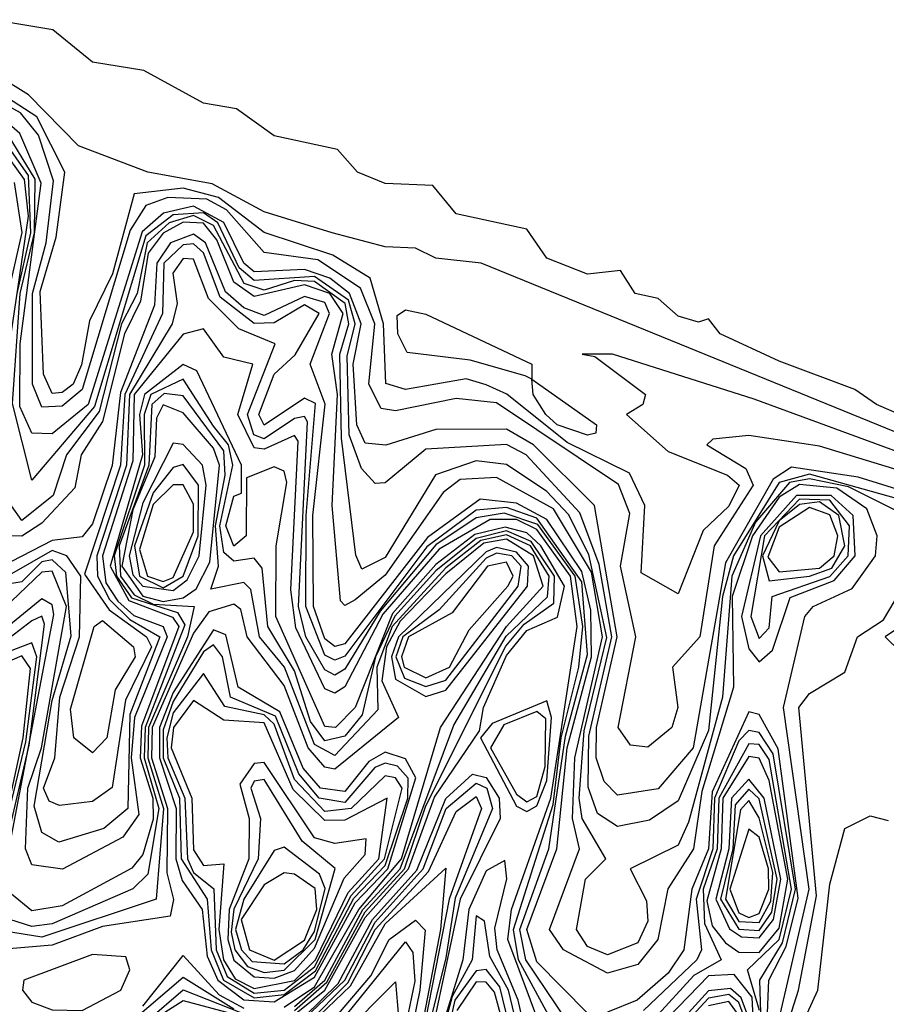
# Model space of a CAD drawing. Extents: x 2889633 to 3052318, y 540750 to 918690.
# Tile 461 of 656: x 2983083 to 2983941, y 808971 to 809946. Entities that reach past the tile are written whole.
import ezdxf

# ---------------------------------------------------------------- set-up
doc = ezdxf.new("R2010")
doc.units = 0

msp = doc.modelspace()

# ---------------------------------------------------------------- linework, layer by layer
at = {"layer": '0CON02XD'}
for points in [[(2984023.75, 809525), (2983931.25, 809565), (2983910, 809580), (2983835, 809608), (2983776.67, 809635), (2983765, 809650), (2983755, 809646.67), (2983735, 809652.5), (2983715, 809670), (2983692.5, 809675), (2983677.72, 809697.72), (2983645, 809694), (2983605, 809710), (2983585, 809738.75), (2983515, 809753.75), (2983492, 809782), (2983445, 809783.75), (2983417.5, 809795), (2983397.72, 809817.72), (2983335, 809831.25), (2983297.72, 809857.72), (2983265, 809863.33), (2983205.91, 809895.91), (2983155, 809904), (2983115.91, 809935.91), (2983056.11, 809946.11)], [(2984069.13, 809489.13), (2983540, 809705), (2983495, 809710), (2983475, 809720), (2983445, 809721.25), (2983392.5, 809735), (2983325, 809755.83), (2983273.41, 809783.41), (2983210, 809795), (2983141.32, 809821.32), (2983091.58, 809871.58), (2983030, 809910)], [(2984175, 809436.13), (2983810.33, 809570.33), (2983670, 809615), (2983640, 809615), (2983652.5, 809612.5), (2983702.5, 809575), (2983700, 809565), (2983683.75, 809555), (2983725, 809518.57), (2983783.75, 809495), (2983795.42, 809485), (2983785, 809464.44), (2983759.74, 809440.26), (2983735, 809377.5), (2983698.33, 809398.33), (2983701.82, 809465), (2983686.86, 809496.86), (2983625, 809527.5), (2983565.27, 809575.27), (2983545, 809584.62), (2983525, 809590.5), (2983465, 809580), (2983445.66, 809585.66), (2983443.05, 809645), (2983430, 809690), (2983392.91, 809712.91), (2983325, 809735.46), (2983279.94, 809769.94), (2983245, 809779.13), (2983196.37, 809773.63), (2983175, 809694.29), (2983152, 809648), (2983144.29, 809604.29), (2983136, 809585), (2983125, 809576.88), (2983115, 809575.83), (2983106.67, 809595), (2983103.11, 809676.89), (2983119.19, 809730.81), (2983127.77, 809795), (2983099.85, 809849.85), (2983035, 809891.77)], [(2984134.56, 809444.56), (2983875, 809523.75), (2983805, 809534.29), (2983769.29, 809530.71), (2983763.33, 809525), (2983801.77, 809501.77), (2983809.25, 809485), (2983770.66, 809425), (2983756.25, 809335), (2983729.17, 809305), (2983734.5, 809265), (2983728.5, 809245), (2983705, 809225.62), (2983687.77, 809227.77), (2983675.62, 809245), (2983693.08, 809335), (2983677.81, 809405), (2983687.12, 809457.12), (2983675.75, 809485.75), (2983555, 809566.67), (2983515, 809570.91), (2983455, 809558.75), (2983440.94, 809560.94), (2983428.61, 809585), (2983434.48, 809645), (2983420.34, 809680.34), (2983378.28, 809708.28), (2983325, 809715.5), (2983287.69, 809757.69), (2983268.44, 809768.44), (2983229.82, 809770.18), (2983207.83, 809762.17), (2983192.36, 809737.64), (2983145, 809580), (2983125, 809563.25), (2983105, 809562.5), (2983095.83, 809585), (2983095.56, 809675), (2983109.31, 809725), (2983116.59, 809786.59), (2983101.67, 809831.67), (2983083.82, 809853.82), (2983035, 809880.53)], [(2984081.04, 809441.04), (2983913.19, 809493.19), (2983847.04, 809502.96), (2983828.97, 809491.03), (2983781.67, 809408.33), (2983749.69, 809225), (2983715, 809184.29), (2983675, 809178), (2983661.67, 809191.67), (2983653.81, 809215), (2983653.94, 809245), (2983674.38, 809335), (2983652.23, 809465), (2983591.79, 809525), (2983565, 809540.66), (2983495, 809540.36), (2983445.38, 809524.62), (2983425, 809526.88), (2983416.94, 809545), (2983413.22, 809605), (2983421.21, 809645), (2983409.39, 809675), (2983390.04, 809690.04), (2983365, 809698.86), (2983315, 809696.25), (2983304.82, 809705), (2983285.26, 809745.26), (2983255, 809761.47), (2983225.52, 809754.48), (2983204.14, 809735.86), (2983150.8, 809565), (2983115, 809536), (2983095, 809536.5), (2983082.97, 809562.97), (2983083.61, 809625), (2983104.14, 809784.14), (2983083.24, 809833.24), (2983067.43, 809847.43)], [(2984035, 809448.42), (2983865, 809496.13), (2983835, 809487.62), (2983789.61, 809415), (2983778.84, 809375), (2983765, 809242), (2983735, 809172.5), (2983706.58, 809153.42), (2983675, 809147.14), (2983655, 809160), (2983645.94, 809185.94), (2983646.4, 809236.4), (2983669.38, 809335), (2983656.56, 809406.56), (2983637.69, 809457.69), (2983584.38, 809515), (2983565, 809525.42), (2983485, 809520.62), (2983445, 809487.5), (2983435, 809486.67), (2983421.54, 809501.54), (2983409.13, 809535), (2983407.17, 809612.83), (2983415.16, 809645), (2983408.41, 809668.41), (2983375, 809691.63), (2983315, 809687.71), (2983300.45, 809700.45), (2983279.22, 809745), (2983265, 809754.87), (2983235, 809752.86), (2983207.84, 809732.16), (2983157.09, 809562.91), (2983095, 809490), (2983075.85, 809565.85), (2983083.54, 809675), (2983097.5, 809735), (2983098.26, 809788.26), (2983067.88, 809837.88)], [(2983080.46, 809675), (2983094.07, 809735), (2983091.74, 809791.74), (2983065, 809830)], [(2983064.36, 809565), (2983091.64, 809751.64), (2983087.76, 809787.76), (2983065, 809819.47)], [(2983074.32, 809685.68), (2983085.52, 809735.52), (2983077.71, 809785)], [(2984005, 809432.5), (2983903.44, 809483.44), (2983865, 809491.34), (2983845, 809487.74), (2983811.53, 809448.47), (2983788.13, 809395), (2983778.96, 809275), (2983745, 809151.25), (2983735, 809128.75), (2983687.5, 809105), (2983703.42, 809073.42), (2983705, 809053.33), (2983695, 809031.88), (2983665, 809020), (2983645, 809028.12), (2983634.17, 809045), (2983643.12, 809095), (2983663.33, 809115), (2983640, 809155), (2983636.75, 809175), (2983641.95, 809241.95), (2983664.41, 809334.41), (2983646.62, 809416.62), (2983626.21, 809456.21), (2983605, 809478.93), (2983565, 809505.5), (2983535, 809509.23), (2983494.58, 809495.42), (2983445, 809413.33), (2983421.88, 809401.88), (2983415.66, 809415.66), (2983401.61, 809531.61), (2983399.8, 809615), (2983408.91, 809645), (2983405.38, 809665), (2983375, 809686.97), (2983355, 809687.84), (2983325, 809678.14), (2983305.36, 809685), (2983275, 809742.4), (2983255, 809752.13), (2983231.05, 809745), (2983209.19, 809725), (2983199.14, 809675), (2983183.88, 809645), (2983161.76, 809558.24), (2983129.34, 809515), (2983116.15, 809475), (2983085, 809450), (2983074.77, 809464.77)], [(2983832.36, 808945), (2983864.63, 809085), (2983839.06, 809265), (2983860.42, 809355), (2983868.57, 809365), (2983907.3, 809382.7), (2983930.42, 809415), (2983932, 809435), (2983921.67, 809461.67), (2983892.05, 809482.05), (2983855, 809485.9), (2983835, 809473.38), (2983808.5, 809435), (2983788.29, 809375), (2983789.78, 809285), (2983758.25, 809181.75), (2983750.27, 809125), (2983724.6, 809085.4), (2983714.72, 809035.28), (2983695, 809010.5), (2983665, 809001.82), (2983621.43, 809025), (2983607.5, 809045), (2983637.08, 809125), (2983630.2, 809155), (2983632.67, 809215), (2983659.88, 809335), (2983648.96, 809398.96), (2983611.62, 809461.62), (2983555, 809492.67), (2983519.17, 809490.83), (2983502.18, 809477.82), (2983445, 809396.07), (2983415, 809371.5), (2983405, 809366), (2983400.71, 809370.71), (2983392.35, 809465), (2983397.64, 809575), (2983391.88, 809615), (2983403.33, 809655), (2983390.2, 809675), (2983365, 809683.52), (2983315, 809672.12), (2983295, 809686.32), (2983278.18, 809728.18), (2983265, 809744.46), (2983245, 809745.65), (2983225, 809734.82), (2983210.24, 809715), (2983202.69, 809667.31), (2983186.84, 809635), (2983165, 809548.18), (2983143.85, 809515), (2983137.65, 809482.35), (2983105, 809447.33), (2983085, 809434.73), (2983074.8, 809434.8)], [(2983645, 808962.23), (2983595, 809013.08), (2983585.22, 809045), (2983614.8, 809125), (2983625.11, 809225), (2983649.21, 809315), (2983648.58, 809361.42), (2983639.53, 809399.53), (2983605, 809451.11), (2983575, 809467.32), (2983538.85, 809471.15), (2983486.75, 809433.25), (2983405, 809328), (2983395, 809325.38), (2983385, 809332.92), (2983374.04, 809365), (2983373.16, 809455), (2983385.46, 809565.46), (2983370.5, 809605), (2983389.79, 809655), (2983385, 809666.16), (2983365, 809671.86), (2983325, 809653.25), (2983305, 809660.87), (2983286.75, 809676.75), (2983266.96, 809725), (2983255, 809733.81), (2983232.35, 809725), (2983218.62, 809705), (2983216.61, 809663.39), (2983182.94, 809577.06), (2983174.56, 809504.56), (2983155, 809446.88), (2983145, 809434), (2983115, 809430.27), (2983075, 809409.41)], [(2983625, 808954.38), (2983584.11, 809015), (2983578.27, 809045), (2983606.8, 809125), (2983623.33, 809236.67), (2983645, 809317.5), (2983639.43, 809389.43), (2983595, 809452.57), (2983565, 809462.92), (2983535, 809460.44), (2983485.99, 809424.01), (2983405, 809315.88), (2983395, 809311.79), (2983385, 809316.92), (2983366.35, 809365), (2983366.5, 809455), (2983375.96, 809565.96), (2983365, 809571.25), (2983325, 809544.62), (2983319.64, 809555), (2983334.83, 809595.17), (2983355.81, 809614.19), (2983379.34, 809655), (2983365, 809663.85), (2983335, 809645.83), (2983315, 809645.26), (2983281.43, 809671.43), (2983265, 809715.33), (2983255, 809724.06), (2983245, 809723.06), (2983225.83, 809705), (2983224.25, 809655), (2983187.16, 809575), (2983182.8, 809505), (2983147, 809397), (2983171.67, 809361.67), (2983208.5, 809335), (2983213.33, 809325), (2983187.78, 809272.22), (2983174.41, 809185.59), (2983155, 809172), (2983122.28, 809167.72), (2983112.2, 809172.2), (2983106.67, 809185), (2983117.7, 809215), (2983122.75, 809275), (2983142.18, 809335), (2983143.5, 809395), (2983129.58, 809415), (2983115, 809420.44), (2983075, 809397.19)], [(2983625.4, 808925.4), (2983576.96, 809015), (2983571.91, 809045), (2983611.15, 809168.85), (2983619.25, 809235), (2983636.48, 809305), (2983640.58, 809345), (2983633.03, 809395), (2983596.06, 809446.06), (2983562.61, 809457.39), (2983535, 809452.72), (2983495, 809425.89), (2983439.73, 809360.27), (2983405, 809302.92), (2983395, 809296.92), (2983385, 809302.08), (2983366.3, 809335), (2983359.11, 809365), (2983367.82, 809547.82), (2983365, 809553.12), (2983355, 809551.07), (2983325, 809531.05), (2983314.86, 809534.86), (2983308.57, 809555), (2983336, 809625), (2983299.81, 809639.81), (2983269.83, 809669.83), (2983255, 809708.89), (2983245, 809709.5), (2983234.71, 809695), (2983238.89, 809665), (2983234, 809645), (2983191.71, 809575), (2983188.82, 809505), (2983159.27, 809415), (2983160, 809395), (2983171.98, 809371.98), (2983191.96, 809351.96), (2983221.75, 809335), (2983191.93, 809258.07), (2983190, 809165), (2983166.25, 809145), (2983121.67, 809131.67), (2983105, 809141.25), (2983097.3, 809167.3), (2983115, 809271.88), (2983134.04, 809335.96), (2983128.77, 809398.77), (2983115, 809411.25), (2983105, 809409.32), (2983085, 809389.34), (2983065, 809386.07)], [(2983645, 809534.5), (2983615, 809544.73), (2983603.75, 809555), (2983591.25, 809575), (2983590, 809590), (2983583.33, 809593.33), (2983528.92, 809608.92), (2983466.58, 809616.58), (2983457.28, 809635), (2983456.77, 809653.23), (2983465, 809658.89), (2983485, 809654.54), (2983590, 809605), (2983590, 809590), (2983654, 809545), (2983653.33, 809536.67), (2983645, 809534.5)], [(2983611.07, 808915), (2983566.29, 809035), (2983569.84, 809065), (2983608.75, 809175), (2983634.79, 809345.21), (2983628.37, 809395), (2983595, 809441.14), (2983575, 809451.03), (2983548.86, 809451.14), (2983498.15, 809421.85), (2983442.55, 809357.45), (2983405, 809285.46), (2983395, 809279.09), (2983385, 809283.5), (2983356.32, 809343.68), (2983351.42, 809381.42), (2983358.66, 809528.66), (2983355, 809534.38), (2983325, 809520.75), (2983315, 809522.19), (2983299.04, 809555), (2983313.75, 809605), (2983285, 809612), (2983265, 809640), (2983245, 809634.54), (2983196.34, 809575), (2983195, 809509.38), (2983165.1, 809415), (2983168.36, 809388.36), (2983180.08, 809370.08), (2983196.15, 809356.15), (2983225.1, 809345.1), (2983229.09, 809335), (2983196.81, 809255), (2983193.43, 809215), (2983200.96, 809159.04), (2983185, 809136.37), (2983125.32, 809104.68), (2983095, 809109.17), (2983088.75, 809125), (2983091.12, 809185), (2983104.67, 809225), (2983129.27, 809365), (2983115, 809400), (2983105, 809398.83), (2983075, 809370.31)], [(2983355, 808960.87), (2983385, 808985.12), (2983425, 809056.86), (2983468.09, 809105), (2983493.71, 809176.29), (2983538.33, 809241.67), (2983542.25, 809265), (2983565, 809316.32), (2983585, 809341.31), (2983615.62, 809354.38), (2983622.34, 809385), (2983599.07, 809425), (2983585, 809437.98), (2983563.69, 809443.69), (2983533.7, 809436.3), (2983495, 809406.41), (2983452.06, 809357.94), (2983415.18, 809264.82), (2983395.62, 809245), (2983385, 809246.25), (2983336.59, 809355), (2983336.94, 809425), (2983347.62, 809487.62), (2983345, 809498.89), (2983335, 809503.33), (2983307.5, 809492.5), (2983307.33, 809435), (2983295, 809424.64), (2983286.94, 809445), (2983295, 809474.29), (2983302.7, 809477.3), (2983302.5, 809505), (2983258.41, 809598.41), (2983245, 809604.64), (2983206.46, 809575), (2983201.63, 809555), (2983204.68, 809515), (2983172.7, 809405), (2983190.94, 809370.94), (2983234.33, 809354.33), (2983240.47, 809345), (2983203.72, 809246.28), (2983202.34, 809215), (2983214.85, 809175), (2983215, 809154.29), (2983205, 809119.38), (2983194.09, 809105.91), (2983125, 809068.46), (2983095, 809063.63), (2983075, 809080)], [(2983355.19, 808964.81), (2983387.24, 808992.76), (2983425, 809062.57), (2983463.88, 809105), (2983485, 809167.5), (2983564.35, 809325.65), (2983582.53, 809347.47), (2983611.8, 809368.2), (2983612.64, 809395), (2983589.49, 809429.49), (2983565, 809439.8), (2983535, 809432.27), (2983495, 809400.16), (2983454.56, 809355.44), (2983435.29, 809315), (2983422.23, 809257.77), (2983405, 809236.67), (2983385, 809232), (2983370.98, 809250.98), (2983355, 809301.25), (2983328.83, 809345), (2983323, 809403), (2983315, 809412.86), (2983295, 809410), (2983285, 809418.5), (2983281.25, 809445), (2983293.87, 809505), (2983289.66, 809525), (2983275, 809543.68), (2983245, 809590), (2983212.9, 809575), (2983206.22, 809555), (2983206.7, 809505), (2983176.51, 809415), (2983178.9, 809395), (2983193.6, 809373.6), (2983239.12, 809359.12), (2983246.64, 809346.64), (2983207.16, 809245), (2983206.37, 809215), (2983220.6, 809165), (2983210, 809100), (2983195, 809085.5), (2983115, 809050.59), (2983095, 809048), (2983073.12, 809055)], [(2983355, 808968.7), (2983385.06, 808994.94), (2983422.7, 809065), (2983459.79, 809105), (2983512.71, 809247.29), (2983564.52, 809335.48), (2983605.45, 809374.55), (2983607.08, 809395), (2983588.75, 809425), (2983565, 809435.88), (2983539.7, 809430.3), (2983505, 809403.33), (2983451.63, 809345), (2983436.71, 809305), (2983437.5, 809262.5), (2983395, 809217.33), (2983375, 809228.21), (2983345.2, 809305), (2983320.36, 809335), (2983311.82, 809381.82), (2983305, 809388.57), (2983272.23, 809382.23), (2983279.69, 809405), (2983276.71, 809445), (2983286.5, 809495), (2983285, 809519.09), (2983245, 809573.63), (2983225.91, 809575.91), (2983213.94, 809565), (2983210.7, 809505), (2983181.64, 809425), (2983182.9, 809395), (2983196.4, 809376.4), (2983215, 809367.3), (2983255.71, 809365), (2983249.21, 809335), (2983210.61, 809245), (2983210, 809215), (2983225.3, 809165), (2983218.12, 809075), (2983105, 809037.37), (2983057.5, 809045)], [(2983225, 809370), (2983245, 809373.39), (2983257.58, 809382.42), (2983271.27, 809408.73), (2983280.69, 809505), (2983275, 809521.79), (2983245, 809556.92), (2983225, 809564.58), (2983218.41, 809551.59), (2983216.94, 809513.06), (2983195, 809460.59), (2983183.98, 809405), (2983205, 809375.12), (2983225, 809370)], [(2983235, 809380.77), (2983248.64, 809391.36), (2983260.61, 809415), (2983267.71, 809485), (2983263.93, 809505), (2983245, 809525.42), (2983235, 809526.88), (2983205, 809467.75), (2983191.25, 809415), (2983195, 809396.47), (2983204.84, 809385), (2983235, 809380.77)], [(2983225, 809383.46), (2983244.79, 809395), (2983259.63, 809435), (2983260, 809485), (2983245, 809505.5), (2983235, 809502.5), (2983215, 809477.39), (2983196.71, 809425), (2983201.62, 809395), (2983225, 809383.46)], [(2983225, 809389.66), (2983235, 809393.7), (2983255, 809438.75), (2983255, 809466.25), (2983245, 809485.5), (2983235, 809485.38), (2983215, 809465.94), (2983201.56, 809421.56), (2983209.47, 809395), (2983225, 809389.66)], [(2983815, 809310), (2983828.27, 809321.73), (2983845.98, 809374.02), (2983889.4, 809390.6), (2983910.18, 809415), (2983908.04, 809455), (2983886.39, 809475), (2983852.04, 809475), (2983816.5, 809435), (2983797.6, 809355), (2983805, 809323.12), (2983815, 809310)], [(2983815, 809333.33), (2983825, 809343.75), (2983828.12, 809375), (2983885, 809394.83), (2983903.22, 809415), (2983904.5, 809445), (2983885, 809470.39), (2983855, 809471.35), (2983820.5, 809435), (2983806.88, 809355), (2983815, 809333.33)], [(2983825, 809390.36), (2983865, 809394.85), (2983887.02, 809402.98), (2983899.84, 809425), (2983893.96, 809455), (2983875, 809468.46), (2983855, 809465.95), (2983835, 809449.85), (2983818.55, 809415), (2983825, 809390.36)], [(2983835, 809399.32), (2983875, 809403.03), (2983889.42, 809415), (2983893.05, 809435), (2983885, 809455.71), (2983865, 809462.96), (2983835, 809443.65), (2983823.83, 809413.83), (2983835, 809399.32)], [(2983345, 808968.1), (2983375, 808988.37), (2983418.7, 809065), (2983461.1, 809115), (2983499.64, 809245), (2983564.82, 809345), (2983601.35, 809385), (2983591.71, 809415), (2983565, 809431.77), (2983542.46, 809427.54), (2983505, 809397.28), (2983459.68, 809350.32), (2983446.2, 809325), (2983441.46, 809291.46), (2983458.12, 809255), (2983395, 809204), (2983385, 809206), (2983368.54, 809225), (2983345, 809286.67), (2983308.06, 809335), (2983301.89, 809361.89), (2983295, 809367.28), (2983270.24, 809359.76), (2983255, 809338.66), (2983214.05, 809245), (2983213.63, 809215), (2983229.38, 809165), (2983228.75, 809101.25), (2983235.34, 809074.66), (2983231.88, 809058.12), (2983165, 809048), (2983115, 809029.52), (2983064.68, 809025.32)], [(2983485, 809275.75), (2983505, 809281.94), (2983585.6, 809385), (2983586.86, 809405), (2983575, 809418.67), (2983555, 809423.24), (2983545, 809419.02), (2983458, 809335), (2983451.22, 809315), (2983455, 809293.06), (2983485, 809275.75)], [(2983485, 809285.65), (2983505, 809291.9), (2983576.59, 809385), (2983579.6, 809405), (2983570.31, 809415), (2983555, 809417.84), (2983545, 809412.71), (2983498.43, 809361.57), (2983462.44, 809335), (2983455.42, 809315), (2983463.92, 809293.92), (2983485, 809285.65)], [(2983485, 809294.35), (2983508.42, 809305), (2983528.17, 809341.83), (2983566.32, 809385), (2983571.56, 809395), (2983565, 809408.95), (2983546.15, 809405), (2983511.29, 809358.71), (2983467.93, 809335), (2983460.98, 809315), (2983463.7, 809305), (2983485, 809294.35)], [(2983615, 808582.75), (2983668.28, 808601.72), (2983726.6, 808643.4), (2983744.07, 808675), (2983760, 808745), (2983761.05, 808785), (2983775, 808792.63), (2983806.84, 808793.16), (2983827.62, 808812.38), (2983838.1, 808935), (2983854.06, 808985), (2983871.73, 809078.27), (2983854.54, 809265), (2983865, 809278.75), (2983900, 809300), (2983912.5, 809335), (2983938.33, 809351.67), (2983955, 809380)], [(2983072.05, 809122.05), (2983116.94, 809356.94), (2983115, 809366.5), (2983105, 809372.5), (2983065, 809340)], [(2983066.57, 809116.57), (2983092.36, 809227.64), (2983107.5, 809347.5), (2983105, 809355.5), (2983095, 809350.91), (2983065, 809327.65)], [(2983155, 809220), (2983136.67, 809235), (2983133.33, 809263.33), (2983156.67, 809345), (2983165, 809351.25), (2983195.62, 809325), (2983197.28, 809315), (2983177.59, 809282.41), (2983169.17, 809235), (2983155, 809220)], [(2983970, 809355), (2983940, 809335), (2983955, 809320)], [(2983335, 808973.47), (2983375, 808997.87), (2983415, 809071.33), (2983447.39, 809105), (2983475.14, 809195.14), (2983465, 809214), (2983445, 809220.83), (2983428.54, 809211.46), (2983405, 809181.77), (2983380.77, 809185), (2983363.7, 809205), (2983340.49, 809260.49), (2983299.23, 809285), (2983287.04, 809337.04), (2983275, 809342), (2983235, 809279.79), (2983221.51, 809245), (2983221.25, 809215), (2983237.91, 809165), (2983237.5, 809115), (2983243.74, 809093.74), (2983263.68, 809065), (2983268.56, 809018.56), (2983279.14, 808995), (2983305, 808975.35), (2983335, 808973.47)], [(2983063.4, 809125), (2983089.2, 809230.8), (2983100, 809315), (2983095, 809328.89), (2983055, 809313.68)], [(2983315, 808977.38), (2983345, 808980.55), (2983375.96, 809004.04), (2983413.98, 809076.02), (2983445, 809108.4), (2983467.21, 809175), (2983467.77, 809195), (2983456.93, 809206.93), (2983445, 809209.73), (2983434.55, 809205.45), (2983405, 809170.96), (2983379.64, 809175), (2983359.32, 809199.32), (2983336.33, 809256.33), (2983291.79, 809275), (2983283.75, 809315), (2983275, 809327.08), (2983265, 809320), (2983235, 809270.75), (2983225, 809242.86), (2983225.12, 809215), (2983241.31, 809175), (2983242.76, 809115), (2983268.69, 809075), (2983272.5, 809025), (2983284.85, 808995), (2983315, 808977.38)], [(2983052.13, 809077.87), (2983086.37, 809235), (2983093.68, 809303.68), (2983085, 809315.94), (2983055, 809303.25)], [(2983315, 808981.93), (2983345, 808984.89), (2983375, 809008.19), (2983411.26, 809078.74), (2983444.05, 809115), (2983461.77, 809185), (2983455, 809195.33), (2983445, 809197.33), (2983411.25, 809165), (2983385, 809162.04), (2983355, 809193.53), (2983335, 809248.57), (2983325, 809257.59), (2983286.04, 809266.04), (2983265, 809298.57), (2983235, 809259.69), (2983228.54, 809235), (2983229.77, 809215), (2983246.55, 809175), (2983249.26, 809115), (2983255, 809101.56), (2983275.21, 809085.21), (2983277.38, 809025), (2983288.39, 808998.39), (2983315, 808981.93)], [(2983315, 808986.76), (2983355, 808994.43), (2983375.88, 809015), (2983408.28, 809081.72), (2983438.65, 809115), (2983446.88, 809175), (2983405, 809153.48), (2983385, 809152.86), (2983353.86, 809183.86), (2983325, 809249.79), (2983285, 809252.3), (2983255, 809271.82), (2983235.21, 809245), (2983232.98, 809225), (2983253.45, 809175), (2983255, 809124), (2983265, 809108.5), (2983285, 809110), (2983280.11, 809045), (2983284.64, 809015), (2983296.29, 808996.29), (2983315, 808986.76)], [(2983585, 809161.77), (2983595, 809167.5), (2983605, 809192.5), (2983609.58, 809255), (2983605, 809271.54), (2983550.88, 809249.12), (2983539.17, 809235), (2983575, 809167.19), (2983585, 809161.77)], [(2983585, 809171.59), (2983595, 809176.94), (2983603.38, 809206.62), (2983603.84, 809253.84), (2983595, 809260.87), (2983562.32, 809247.68), (2983549.14, 809225), (2983575, 809178.95), (2983585, 809171.59)], [(2983817.96, 808832.04), (2983824.78, 808995), (2983841.86, 809028.14), (2983853.87, 809076.13), (2983833.91, 809223.91), (2983815, 809258), (2983805, 809260.62), (2983768.64, 809181.36), (2983764.84, 809125), (2983748.39, 809085), (2983740.42, 809025), (2983725, 809001.82), (2983694.29, 808975), (2983665, 808963.21)], [(2983819.84, 808865), (2983815.68, 808995), (2983838.28, 809031.72), (2983850.95, 809085), (2983829.11, 809219.11), (2983815, 809240.31), (2983805, 809242), (2983795, 809231.79), (2983771.02, 809175), (2983769.24, 809125), (2983752.9, 809075), (2983758.18, 809025), (2983753.5, 809015), (2983700.62, 808965)], [(2983815.33, 808965), (2983803.5, 809005), (2983834.91, 809035.09), (2983847.17, 809085), (2983825, 809213.33), (2983815, 809228.23), (2983805, 809229.06), (2983775.1, 809175), (2983773.58, 809125), (2983759.64, 809085), (2983760.87, 809050.87), (2983777.5, 809015), (2983750.58, 808999.42), (2983715, 808960.83)], [(2983815, 809022.4), (2983835, 809046.47), (2983843.51, 809095), (2983825, 809192.72), (2983815, 809214.62), (2983805, 809216.56), (2983779.1, 809175), (2983777.55, 809125), (2983763.42, 809073.42), (2983768.69, 809048.69), (2983781.76, 809031.76), (2983795, 809022.67), (2983815, 809022.4)], [(2983335, 808996.86), (2983355, 809004.62), (2983375, 809026.67), (2983404.09, 809095.91), (2983425, 809119.38), (2983425.94, 809135), (2983395, 809130.36), (2983375, 809136), (2983325, 809210.5), (2983315, 809209.5), (2983300.85, 809189.15), (2983310.22, 809155), (2983309.79, 809115), (2983290.55, 809065), (2983289.02, 809035), (2983295, 809014.77), (2983315, 808998.07), (2983335, 808996.86)], [(2983365, 808958.78), (2983398.39, 808991.61), (2983432.29, 809055), (2983476.24, 809103.76), (2983505, 809174.75), (2983531.25, 809198.75), (2983545, 809195.68), (2983557.83, 809175), (2983558.75, 809155), (2983519.08, 809075), (2983478.61, 808885)], [(2983815, 809036.67), (2983829.34, 809055), (2983836.49, 809095), (2983820, 809175), (2983805, 809193.81), (2983787.84, 809175), (2983785.12, 809125.12), (2983772.29, 809075), (2983785.73, 809045.73), (2983797.72, 809037.72), (2983815, 809036.67)], [(2983325, 809002.42), (2983345, 809004.87), (2983375.5, 809035), (2983395.37, 809105.37), (2983362.5, 809132.5), (2983325, 809193.5), (2983315, 809191.88), (2983311.77, 809185), (2983321.34, 809155), (2983319.17, 809115), (2983294.91, 809065.09), (2983292.5, 809042.5), (2983296.13, 809025), (2983308.58, 809008.58), (2983325, 809002.42)], [(2983358.86, 808951.14), (2983405.07, 808994.93), (2983435, 809052.32), (2983482.43, 809105), (2983505.27, 809165), (2983535, 809190), (2983545.6, 809185), (2983551.13, 809165), (2983514.04, 809075.96), (2983505, 809017.14), (2983477.2, 808905)], [(2983815, 809044.07), (2983827.7, 809062.3), (2983832.83, 809095), (2983815, 809174.58), (2983805, 809184.21), (2983791.43, 809168.57), (2983789.1, 809125), (2983776.88, 809075), (2983795, 809045.56), (2983815, 809044.07)], [(2983367.95, 808952.05), (2983407.81, 808992.19), (2983435, 809045.18), (2983487.63, 809102.37), (2983515, 809161.88), (2983535, 809176.92), (2983540.36, 809165), (2983508.19, 809075), (2983470.82, 808885)], [(2983815, 809052), (2983826.8, 809073.2), (2983828.54, 809101.46), (2983815, 809155.56), (2983805, 809172.92), (2983796.56, 809163.44), (2983781.88, 809075), (2983795, 809052.96), (2983815, 809052)], [(2983850.5, 808935), (2983873.12, 808985), (2983885, 809090), (2983900, 809145), (2983925, 809157.5), (2983943, 809153)], [(2983805, 809057.04), (2983815, 809060.96), (2983824.86, 809085), (2983824.31, 809105), (2983815, 809136.37), (2983805, 809144.38), (2983786, 809085), (2983795, 809061.59), (2983805, 809057.04)], [(2983345, 809010.91), (2983363.75, 809025), (2983375, 809042.96), (2983385.57, 809085.57), (2983379.78, 809099.78), (2983345, 809126.67), (2983335, 809123.33), (2983304.9, 809075.1), (2983296.67, 809045), (2983302.58, 809025), (2983313.27, 809013.27), (2983345, 809010.91)], [(2983590, 808915), (2983576.55, 808975), (2983555.78, 809025), (2983553.54, 809046.46), (2983565.23, 809095.23), (2983563.33, 809113.33), (2983545, 809103.08), (2983527.71, 809065), (2983521.73, 809015), (2983487.71, 808905)], [(2983335, 809014.84), (2983365, 809034.4), (2983377.21, 809065), (2983375.55, 809085.55), (2983355, 809100), (2983345, 809101.25), (2983325, 809089.47), (2983302.2, 809055), (2983310.68, 809025), (2983335, 809014.84)], [(2983365, 808945.78), (2983410.6, 808989.4), (2983445, 809050.8), (2983505, 809105.83), (2983499.58, 809045), (2983466.98, 808875)], [(2983585, 808909.23), (2983567.03, 808985), (2983548.4, 809018.4), (2983543.33, 809053.33), (2983535, 809058.75), (2983530.83, 809015), (2983511.22, 808978.78), (2983491.23, 808905)], [(2983398.55, 808961.45), (2983430.78, 808999.22), (2983448.95, 809035), (2983475, 809054.44), (2983484.56, 809044.56), (2983479.31, 808985), (2983456.76, 808875)], [(2983407.88, 808962.12), (2983465, 809032.86), (2983472.2, 809022.2), (2983474.06, 808994.06), (2983449.6, 808875)], [(2983145, 808964.77), (2983183.12, 808985), (2983191.88, 809005), (2983188.05, 809018.05), (2983155, 809020.36), (2983087.14, 808995), (2983085.62, 808985), (2983095, 808973.21), (2983115, 808965.36), (2983145, 808964.77)], [(2983205, 808969.17), (2983245, 809019.17), (2983280.38, 808980.38), (2983305, 808967.14)], [(2983576.13, 808915), (2983558.41, 808988.41), (2983545, 809005.42), (2983535, 809004.17), (2983513.9, 808975), (2983493.27, 808885)], [(2983813.7, 808865), (2983808.12, 808978.12), (2983790.49, 809000.49), (2983765, 808999.2), (2983725, 808957.89)], [(2983195, 808955.21), (2983245, 808997.7), (2983295, 808966.59)], [(2983401.07, 808938.93), (2983455, 808993.33), (2983458.18, 808958.18)], [(2983574.45, 808904.45), (2983553.13, 808983.13), (2983545, 808992.94), (2983535, 808993.25), (2983515.73, 808965)], [(2983209.41, 808955), (2983245, 808985.29), (2983315, 808957.5)], [(2983801.45, 808955), (2983795, 808972.61), (2983785, 808980.69), (2983765, 808977.04), (2983707.5, 808915)], [(2983805, 808956.88), (2983797.46, 808977.46), (2983786.63, 808986.63), (2983765, 808984.44), (2983725, 808940.44)], [(2983175, 808930.21), (2983245, 808974.77), (2983325, 808953.33)], [(2983797.11, 808957.11), (2983785, 808973.7), (2983765, 808969.42)]]:
    msp.add_lwpolyline(points, dxfattribs=at)

doc.saveas('drawing.dxf')
